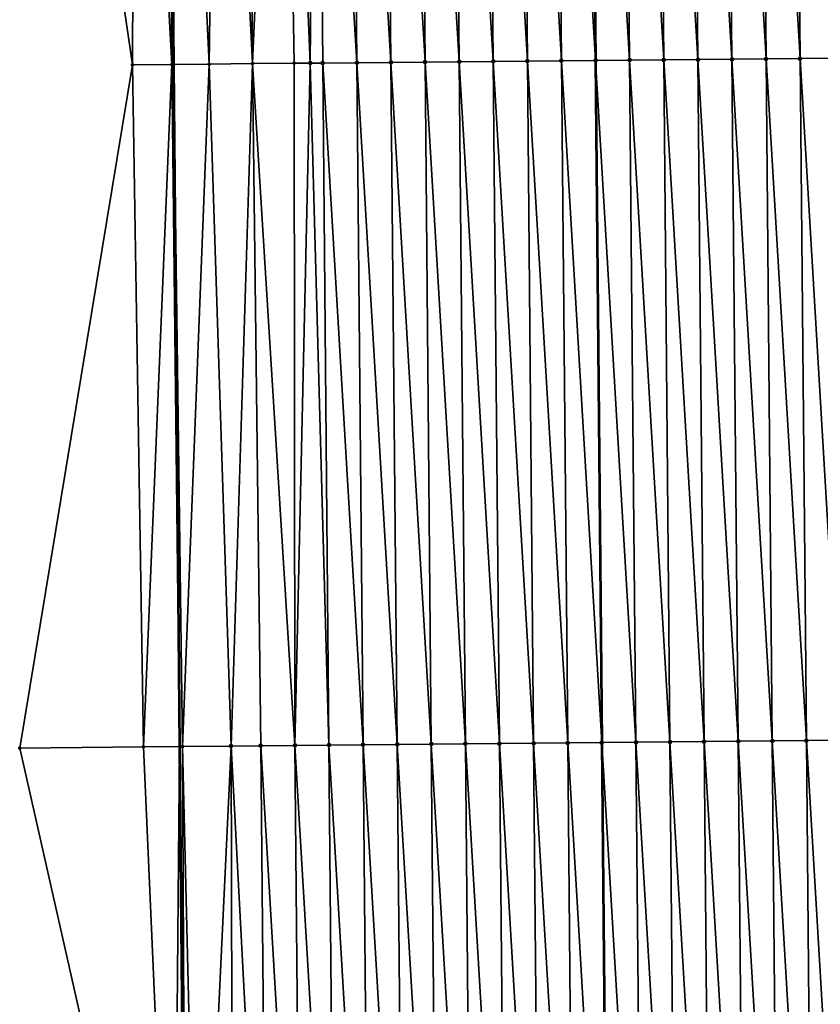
# Model space of a CAD drawing. Header units: feet. Extents: x 2007189 to 2022806, y 818621 to 837694.
# Tile 498 of 656: x 2011323 to 2011347, y 831599 to 831628. Entities that reach past the tile are written whole.
import ezdxf

# ---------------------------------------------------------------- set-up
doc = ezdxf.new("R2010")
doc.units = ezdxf.units.FT
doc.header["$MEASUREMENT"] = 0
for name, color, linetype, lineweight in [('EP_Travel Lane', 172, 'Continuous', 53), ('Road Shots', 141, 'Continuous', 100), ('Road X-Section', 40, 'Continuous', 13), ('STRIPING', 60, 'Continuous', 53)]:
    doc.layers.add(name, color=color, linetype=linetype, lineweight=lineweight)
doc.layers.add('I-77-MM17-21_SB-Surface-Border', color=7, linetype='Continuous')
doc.layers.add('I-77-MM17-21_SB-Surface-TIN', color=7, linetype='Continuous')

msp = doc.modelspace()

# ---------------------------------------------------------------- linework, layer by layer
at = {"layer": 'EP_Travel Lane'}
msp.add_polyline3d([(2011326.162159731, 831766.7409521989, 325.2700859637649), (2011326.371814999, 831746.7448341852, 325.6042546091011), (2011326.581473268, 831726.7484299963, 325.9208663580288), (2011326.791138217, 831706.7513886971, 326.1983770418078), (2011327.000804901, 831686.7541819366, 326.4657201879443), (2011327.210472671, 831666.7568716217, 326.7267142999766), (2011327.397828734, 831646.8122625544, 327.008813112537), (2011327.579985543, 831626.814233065, 327.2226715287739), (2011327.76214251, 831606.816186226, 327.4348278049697), (2011327.944297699, 831586.8183345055, 327.6661161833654), (2011328.126452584, 831566.8205162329, 327.9006960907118)], dxfattribs=at)
at = {"layer": 'I-77-MM17-21_SB-Surface-Border', "color": 3, "linetype": 'Continuous', "lineweight": -3}
msp.add_polyline3d([(2011327.996541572, 831566.8192973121, 327.8972672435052), (2011327.583971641, 831586.8149556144, 327.6567974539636), (2011323.07104972, 831606.7717352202, 327.2682718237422), (2011326.382481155, 831626.8030749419, 327.1986920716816), (2011323.459523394, 831646.7748645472, 326.8611242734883), (2011326.036644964, 831666.7430996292, 326.6982358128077), (2011325.430190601, 831686.7357433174, 326.4269212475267), (2011325.239761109, 831706.7331731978, 326.1598868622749), (2011325.092900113, 831726.7308320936, 325.8765814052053), (2011326.326654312, 831746.7443031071, 325.6030835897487), (2011325.584563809, 831766.7341490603, 325.254448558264)], dxfattribs=at)
at = {"layer": 'I-77-MM17-21_SB-Surface-TIN', "color": 128, "linetype": 'Continuous', "lineweight": -3}
for points in [[(2011326.382481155, 831626.8030749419, 327.1986920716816), (2011326.457578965, 831646.8034660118, 326.9865055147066), (2011323.459523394, 831646.7748645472, 326.8611242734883)], [(2011327.530095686, 831626.8137663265, 327.2214886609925), (2011326.457578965, 831646.8034660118, 326.9865055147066), (2011326.382481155, 831626.8030749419, 327.1986920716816)], [(2011327.530095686, 831626.8137663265, 327.2214886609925), (2011327.397828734, 831646.8122625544, 327.008813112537), (2011326.457578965, 831646.8034660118, 326.9865055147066)], [(2011327.692970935, 831646.8150237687, 327.0158154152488), (2011327.397828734, 831646.8122625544, 327.008813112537), (2011327.579985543, 831626.814233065, 327.2226715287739)], [(2011327.530095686, 831626.8137663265, 327.2214886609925), (2011327.579985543, 831626.814233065, 327.2226715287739), (2011327.397828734, 831646.8122625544, 327.008813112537)], [(2011328.628944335, 831626.8240464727, 327.2475419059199), (2011327.692970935, 831646.8150237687, 327.0158154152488), (2011327.579985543, 831626.814233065, 327.2226715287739)], [(2011328.628944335, 831626.8240464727, 327.2475419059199), (2011328.887638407, 831646.8261077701, 327.0350599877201), (2011327.692970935, 831646.8150237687, 327.0158154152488)], [(2011328.628944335, 831626.8240464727, 327.2475419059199), (2011329.896846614, 831626.8359088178, 327.2776659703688), (2011328.887638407, 831646.8261077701, 327.0350599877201)], [(2011329.896846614, 831626.8359088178, 327.2776659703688), (2011329.777474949, 831646.8344117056, 327.0541149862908), (2011328.887638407, 831646.8261077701, 327.0350599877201)], [(2011329.896846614, 831626.8359088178, 327.2776659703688), (2011330.777431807, 831646.8437022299, 327.0715010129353), (2011329.777474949, 831646.8344117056, 327.0541149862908)], [(2011329.896846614, 831626.8359088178, 327.2776659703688), (2011331.119235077, 831626.8472769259, 327.2999973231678), (2011330.777431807, 831646.8437022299, 327.0715010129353)], [(2011331.59300581, 831626.8517076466, 327.3110748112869), (2011331.77738867, 831646.8529921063, 327.0888235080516), (2011330.777431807, 831646.8437022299, 327.0715010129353)], [(2011331.119235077, 831626.8472769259, 327.2999973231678), (2011331.59300581, 831626.8517076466, 327.3110748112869), (2011330.777431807, 831646.8437022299, 327.0715010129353)], [(2011331.59300581, 831626.8517076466, 327.3110748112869), (2011331.959642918, 831626.8551190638, 327.3179418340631), (2011331.77738867, 831646.8529921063, 327.0888235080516)], [(2011332.959599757, 831626.8644116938, 327.3355344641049), (2011332.777345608, 831646.8622738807, 327.1053511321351), (2011331.77738867, 831646.8529921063, 327.0888235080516)], [(2011331.959642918, 831626.8551190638, 327.3179418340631), (2011332.959599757, 831626.8644116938, 327.3355344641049), (2011331.77738867, 831646.8529921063, 327.0888235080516)], [(2011333.95955673, 831626.8736895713, 327.351679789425), (2011333.777302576, 831646.8715523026, 327.1215498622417), (2011332.777345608, 831646.8622738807, 327.1053511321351)], [(2011332.959599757, 831626.8644116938, 327.3355344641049), (2011333.95955673, 831626.8736895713, 327.351679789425), (2011332.777345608, 831646.8622738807, 327.1053511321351)], [(2011334.95951368, 831626.8829699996, 327.3680753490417), (2011334.777259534, 831646.8808317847, 327.1378526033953), (2011333.777302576, 831646.8715523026, 327.1215498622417)], [(2011333.95955673, 831626.8736895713, 327.351679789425), (2011334.95951368, 831626.8829699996, 327.3680753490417), (2011333.777302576, 831646.8715523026, 327.1215498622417)], [(2011335.959470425, 831626.8922728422, 327.3866698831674), (2011335.777216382, 831646.8901234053, 327.1553461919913), (2011334.777259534, 831646.8808317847, 327.1378526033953)], [(2011334.95951368, 831626.8829699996, 327.3680753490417), (2011335.959470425, 831626.8922728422, 327.3866698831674), (2011334.777259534, 831646.8808317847, 327.1378526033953)], [(2011336.95942717, 831626.901575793, 327.4052750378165), (2011336.777173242, 831646.899413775, 327.1727170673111), (2011335.777216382, 831646.8901234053, 327.1553461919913)], [(2011335.959470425, 831626.8922728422, 327.3866698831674), (2011336.95942717, 831626.901575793, 327.4052750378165), (2011335.777216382, 831646.8901234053, 327.1553461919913)], [(2011337.95938399, 831626.9108704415, 327.4230656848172), (2011337.77712995, 831646.9087206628, 327.1917084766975), (2011336.777173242, 831646.899413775, 327.1727170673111)], [(2011336.95942717, 831626.901575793, 327.4052750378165), (2011337.95938399, 831626.9108704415, 327.4230656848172), (2011336.777173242, 831646.899413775, 327.1727170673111)], [(2011338.959340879, 831626.9201576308, 327.4401245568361), (2011338.777086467, 831646.9180486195, 327.2127668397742), (2011337.77712995, 831646.9087206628, 327.1917084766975)], [(2011337.95938399, 831626.9108704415, 327.4230656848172), (2011338.959340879, 831626.9201576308, 327.4401245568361), (2011337.77712995, 831646.9087206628, 327.1917084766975)], [(2011338.777086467, 831646.9180486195, 327.2127668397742), (2011339.955168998, 831626.9294069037, 327.4571551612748), (2011339.766414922, 831646.9272815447, 327.2340046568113)], [(2011338.959340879, 831626.9201576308, 327.4401245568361), (2011339.955168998, 831626.9294069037, 327.4571551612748), (2011338.777086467, 831646.9180486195, 327.2127668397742)], [(2011339.959297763, 831626.9294452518, 327.4572257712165), (2011339.777042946, 831646.9273807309, 327.23423280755), (2011339.766414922, 831646.9272815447, 327.2340046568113)], [(2011339.959297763, 831626.9294452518, 327.4572257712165), (2011339.766414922, 831646.9272815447, 327.2340046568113), (2011339.955168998, 831626.9294069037, 327.4571551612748)], [(2011340.959254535, 831626.9387452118, 327.4755375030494), (2011340.776999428, 831646.9367124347, 327.255658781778), (2011339.777042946, 831646.9273807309, 327.23423280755)], [(2011339.959297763, 831626.9294452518, 327.4572257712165), (2011340.959254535, 831626.9387452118, 327.4755375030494), (2011339.777042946, 831646.9273807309, 327.23423280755)], [(2011341.959211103, 831626.9480675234, 327.4960420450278), (2011341.776955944, 831646.9460405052, 327.2767283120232), (2011340.776999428, 831646.9367124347, 327.255658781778)], [(2011340.959254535, 831626.9387452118, 327.4755375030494), (2011341.959211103, 831626.9480675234, 327.4960420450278), (2011340.776999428, 831646.9367124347, 327.255658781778)], [(2011342.959167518, 831626.9574065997, 327.5181913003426), (2011342.776912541, 831646.9553596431, 327.2969215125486), (2011341.776955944, 831646.9460405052, 327.2767283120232)], [(2011341.959211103, 831626.9480675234, 327.4960420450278), (2011342.959167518, 831626.9574065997, 327.5181913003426), (2011341.776955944, 831646.9460405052, 327.2767283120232)], [(2011343.959123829, 831626.9667571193, 327.5414632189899), (2011343.776869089, 831646.9646841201, 327.3176384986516), (2011342.776912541, 831646.9553596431, 327.2969215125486)], [(2011342.959167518, 831626.9574065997, 327.5181913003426), (2011343.959123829, 831626.9667571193, 327.5414632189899), (2011342.776912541, 831646.9553596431, 327.2969215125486)], [(2011344.959080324, 831626.9760874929, 327.5627587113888), (2011344.776825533, 831646.974020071, 327.3394811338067), (2011343.776869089, 831646.9646841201, 327.3176384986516)], [(2011343.959123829, 831626.9667571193, 327.5414632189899), (2011344.959080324, 831626.9760874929, 327.5627587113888), (2011343.776869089, 831646.9646841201, 327.3176384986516)], [(2011345.959036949, 831626.9854036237, 327.582656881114), (2011345.776782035, 831646.9833497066, 327.3607042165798), (2011344.776825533, 831646.974020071, 327.3394811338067)], [(2011344.959080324, 831626.9760874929, 327.5627587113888), (2011345.959036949, 831626.9854036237, 327.582656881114), (2011344.776825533, 831646.974020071, 327.3394811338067)], [(2011346.958993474, 831626.9947306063, 327.6036196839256), (2011346.776738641, 831646.992667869, 327.3808017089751), (2011345.776782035, 831646.9833497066, 327.3607042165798)], [(2011345.959036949, 831626.9854036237, 327.582656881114), (2011346.958993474, 831626.9947306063, 327.6036196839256), (2011345.776782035, 831646.9833497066, 327.3607042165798)], [(2011326.702445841, 831606.8063743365, 327.4197063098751), (2011327.530095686, 831626.8137663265, 327.2214886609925), (2011326.382481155, 831626.8030749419, 327.1986920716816)], [(2011326.702445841, 831606.8063743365, 327.4197063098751), (2011327.76214251, 831606.816186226, 327.4348278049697), (2011327.530095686, 831626.8137663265, 327.2214886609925)], [(2011327.530095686, 831626.8137663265, 327.2214886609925), (2011327.76214251, 831606.816186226, 327.4348278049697), (2011327.579985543, 831626.814233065, 327.2226715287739)], [(2011327.843558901, 831606.8169400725, 327.4359895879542), (2011328.628944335, 831626.8240464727, 327.2475419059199), (2011327.579985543, 831626.814233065, 327.2226715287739)], [(2011327.843558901, 831606.8169400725, 327.4359895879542), (2011327.579985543, 831626.814233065, 327.2226715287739), (2011327.76214251, 831606.816186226, 327.4348278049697)], [(2011327.843558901, 831606.8169400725, 327.4359895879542), (2011329.271329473, 831606.8303334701, 327.473379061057), (2011328.628944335, 831626.8240464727, 327.2475419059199)], [(2011329.271329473, 831606.8303334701, 327.473379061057), (2011329.896846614, 831626.8359088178, 327.2776659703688), (2011328.628944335, 831626.8240464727, 327.2475419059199)], [(2011329.271329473, 831606.8303334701, 327.473379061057), (2011330.141985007, 831606.8384941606, 327.4955304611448), (2011329.896846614, 831626.8359088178, 327.2776659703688)], [(2011331.141941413, 831606.8478342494, 327.5177790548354), (2011331.119235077, 831626.8472769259, 327.2999973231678), (2011329.896846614, 831626.8359088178, 327.2776659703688)], [(2011330.141985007, 831606.8384941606, 327.4955304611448), (2011331.141941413, 831606.8478342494, 327.5177790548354), (2011329.896846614, 831626.8359088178, 327.2776659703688)], [(2011331.141941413, 831606.8478342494, 327.5177790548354), (2011331.59300581, 831626.8517076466, 327.3110748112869), (2011331.119235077, 831626.8472769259, 327.2999973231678)], [(2011331.141941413, 831606.8478342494, 327.5177790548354), (2011332.141898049, 831606.8571491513, 327.5375566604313), (2011331.59300581, 831626.8517076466, 327.3110748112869)], [(2011332.141898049, 831606.8571491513, 327.5375566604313), (2011331.959642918, 831626.8551190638, 327.3179418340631), (2011331.59300581, 831626.8517076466, 327.3110748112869)], [(2011333.14185486, 831606.8664448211, 327.5554475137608), (2011332.959599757, 831626.8644116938, 327.3355344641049), (2011331.959642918, 831626.8551190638, 327.3179418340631)], [(2011332.141898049, 831606.8571491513, 327.5375566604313), (2011333.14185486, 831606.8664448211, 327.5554475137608), (2011331.959642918, 831626.8551190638, 327.3179418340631)], [(2011334.141811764, 831606.8757302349, 327.5723321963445), (2011333.95955673, 831626.8736895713, 327.351679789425), (2011332.959599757, 831626.8644116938, 327.3355344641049)], [(2011333.14185486, 831606.8664448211, 327.5554475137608), (2011334.141811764, 831606.8757302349, 327.5723321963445), (2011332.959599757, 831626.8644116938, 327.3355344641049)], [(2011335.141768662, 831606.885016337, 327.5892843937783), (2011334.95951368, 831626.8829699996, 327.3680753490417), (2011333.95955673, 831626.8736895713, 327.351679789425)], [(2011334.141811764, 831606.8757302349, 327.5723321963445), (2011335.141768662, 831606.885016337, 327.5892843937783), (2011333.95955673, 831626.8736895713, 327.351679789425)], [(2011336.141725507, 831606.8943083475, 327.6068162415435), (2011335.959470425, 831626.8922728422, 327.3866698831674), (2011334.95951368, 831626.8829699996, 327.3680753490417)], [(2011335.141768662, 831606.885016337, 327.5892843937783), (2011336.141725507, 831606.8943083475, 327.6068162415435), (2011334.95951368, 831626.8829699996, 327.3680753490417)], [(2011337.141682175, 831606.9036196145, 327.6262372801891), (2011336.95942717, 831626.901575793, 327.4052750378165), (2011335.959470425, 831626.8922728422, 327.3866698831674)], [(2011336.141725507, 831606.8943083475, 327.6068162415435), (2011337.141682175, 831606.9036196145, 327.6262372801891), (2011335.959470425, 831626.8922728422, 327.3866698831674)], [(2011338.141638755, 831606.9129407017, 327.646621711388), (2011337.95938399, 831626.9108704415, 327.4230656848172), (2011336.95942717, 831626.901575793, 327.4052750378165)], [(2011337.141682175, 831606.9036196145, 327.6262372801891), (2011338.141638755, 831606.9129407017, 327.646621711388), (2011336.95942717, 831626.901575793, 327.4052750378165)], [(2011339.141595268, 831606.9222691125, 327.6677246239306), (2011338.959340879, 831626.9201576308, 327.4401245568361), (2011337.95938399, 831626.9108704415, 327.4230656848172)], [(2011338.141638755, 831606.9129407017, 327.646621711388), (2011339.141595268, 831606.9222691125, 327.6677246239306), (2011337.95938399, 831626.9108704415, 327.4230656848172)], [(2011340.141551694, 831606.9316069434, 327.6897516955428), (2011339.955168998, 831626.9294069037, 327.4571551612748), (2011338.959340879, 831626.9201576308, 327.4401245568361)], [(2011339.141595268, 831606.9222691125, 327.6677246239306), (2011340.141551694, 831606.9316069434, 327.6897516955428), (2011338.959340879, 831626.9201576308, 327.4401245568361)], [(2011339.959297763, 831626.9294452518, 327.4572257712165), (2011339.955168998, 831626.9294069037, 327.4571551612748), (2011340.143922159, 831606.9316291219, 327.6898080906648)], [(2011340.141551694, 831606.9316069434, 327.6897516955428), (2011340.143922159, 831606.9316291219, 327.6898080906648), (2011339.955168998, 831626.9294069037, 327.4571551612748)], [(2011341.141507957, 831606.9409627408, 327.7135414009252), (2011340.959254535, 831626.9387452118, 327.4755375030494), (2011339.959297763, 831626.9294452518, 327.4572257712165)], [(2011341.141507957, 831606.9409627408, 327.7135414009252), (2011339.959297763, 831626.9294452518, 327.4572257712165), (2011340.143922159, 831606.9316291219, 327.6898080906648)], [(2011342.141464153, 831606.9503259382, 327.7380570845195), (2011341.959211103, 831626.9480675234, 327.4960420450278), (2011340.959254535, 831626.9387452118, 327.4755375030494)], [(2011341.141507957, 831606.9409627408, 327.7135414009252), (2011342.141464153, 831606.9503259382, 327.7380570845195), (2011340.959254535, 831626.9387452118, 327.4755375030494)], [(2011343.141420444, 831606.9596786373, 327.761542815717), (2011342.959167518, 831626.9574065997, 327.5181913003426), (2011341.959211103, 831626.9480675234, 327.4960420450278)], [(2011342.141464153, 831606.9503259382, 327.7380570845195), (2011343.141420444, 831606.9596786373, 327.761542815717), (2011341.959211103, 831626.9480675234, 327.4960420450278)], [(2011344.14137675, 831606.9690297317, 327.7848711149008), (2011343.959123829, 831626.9667571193, 327.5414632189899), (2011342.959167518, 831626.9574065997, 327.5181913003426)], [(2011343.141420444, 831606.9596786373, 327.761542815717), (2011344.14137675, 831606.9690297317, 327.7848711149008), (2011342.959167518, 831626.9574065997, 327.5181913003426)], [(2011345.141333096, 831606.9783763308, 327.8077584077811), (2011344.959080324, 831626.9760874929, 327.5627587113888), (2011343.959123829, 831626.9667571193, 327.5414632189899)], [(2011344.14137675, 831606.9690297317, 327.7848711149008), (2011345.141333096, 831606.9783763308, 327.8077584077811), (2011343.959123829, 831626.9667571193, 327.5414632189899)], [(2011346.141289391, 831606.9877286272, 327.8312046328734), (2011345.959036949, 831626.9854036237, 327.582656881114), (2011344.959080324, 831626.9760874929, 327.5627587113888)], [(2011345.141333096, 831606.9783763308, 327.8077584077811), (2011346.141289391, 831606.9877286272, 327.8312046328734), (2011344.959080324, 831626.9760874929, 327.5627587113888)], [(2011347.141245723, 831606.9970769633, 327.8542623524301), (2011346.958993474, 831626.9947306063, 327.6036196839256), (2011345.959036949, 831626.9854036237, 327.582656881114)], [(2011346.141289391, 831606.9877286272, 327.8312046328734), (2011347.141245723, 831606.9970769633, 327.8542623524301), (2011345.959036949, 831626.9854036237, 327.582656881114)], [(2011326.702445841, 831606.8063743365, 327.4197063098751), (2011326.382481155, 831626.8030749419, 327.1986920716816), (2011323.07104972, 831606.7717352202, 327.2682718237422)], [(2011336.32397946, 831586.8964675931, 327.8390958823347), (2011336.141725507, 831606.8943083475, 327.6068162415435), (2011335.141768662, 831606.885016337, 327.5892843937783)], [(2011337.323935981, 831586.9057950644, 327.8601070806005), (2011337.141682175, 831606.9036196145, 327.6262372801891), (2011336.141725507, 831606.8943083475, 327.6068162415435)], [(2011336.32397946, 831586.8964675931, 327.8390958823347), (2011337.323935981, 831586.9057950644, 327.8601070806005), (2011336.141725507, 831606.8943083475, 327.6068162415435)], [(2011338.323892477, 831586.9151252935, 327.8813888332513), (2011338.141638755, 831606.9129407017, 327.646621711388), (2011337.141682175, 831606.9036196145, 327.6262372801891)], [(2011337.323935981, 831586.9057950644, 327.8601070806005), (2011338.323892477, 831586.9151252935, 327.8813888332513), (2011337.141682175, 831606.9036196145, 327.6262372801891)], [(2011339.323848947, 831586.9244584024, 327.9029531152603), (2011339.141595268, 831606.9222691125, 327.6677246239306), (2011338.141638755, 831606.9129407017, 327.646621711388)], [(2011338.323892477, 831586.9151252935, 327.8813888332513), (2011339.323848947, 831586.9244584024, 327.9029531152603), (2011338.141638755, 831606.9129407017, 327.646621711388)], [(2011340.323805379, 831586.9337956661, 327.92492500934), (2011340.141551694, 831606.9316069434, 327.6897516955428), (2011339.141595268, 831606.9222691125, 327.6677246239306)], [(2011339.323848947, 831586.9244584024, 327.9029531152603), (2011340.323805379, 831586.9337956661, 327.92492500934), (2011339.141595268, 831606.9222691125, 327.6677246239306)], [(2011340.141551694, 831606.9316069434, 327.6897516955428), (2011340.332675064, 831586.9338785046, 327.9251215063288), (2011340.143922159, 831606.9316291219, 327.6898080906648)], [(2011340.323805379, 831586.9337956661, 327.92492500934), (2011340.332675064, 831586.9338785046, 327.9251215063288), (2011340.141551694, 831606.9316069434, 327.6897516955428)], [(2011341.323761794, 831586.943134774, 327.947077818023), (2011341.141507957, 831606.9409627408, 327.7135414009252), (2011340.143922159, 831606.9316291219, 327.6898080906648)], [(2011341.323761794, 831586.943134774, 327.947077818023), (2011340.143922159, 831606.9316291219, 327.6898080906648), (2011340.332675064, 831586.9338785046, 327.9251215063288)], [(2011342.32371818, 831586.9524770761, 327.9695440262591), (2011342.141464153, 831606.9503259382, 327.7380570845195), (2011341.141507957, 831606.9409627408, 327.7135414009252)], [(2011341.323761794, 831586.943134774, 327.947077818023), (2011342.32371818, 831586.9524770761, 327.9695440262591), (2011341.141507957, 831606.9409627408, 327.7135414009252)], [(2011343.323674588, 831586.9618169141, 327.9917684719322), (2011343.141420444, 831606.9596786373, 327.761542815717), (2011342.141464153, 831606.9503259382, 327.7380570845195)], [(2011342.32371818, 831586.9524770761, 327.9695440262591), (2011343.323674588, 831586.9618169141, 327.9917684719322), (2011342.141464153, 831606.9503259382, 327.7380570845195)], [(2011344.323630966, 831586.9711601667, 328.0143278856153), (2011344.14137675, 831606.9690297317, 327.7848711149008), (2011343.141420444, 831606.9596786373, 327.761542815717)], [(2011343.323674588, 831586.9618169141, 327.9917684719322), (2011344.323630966, 831586.9711601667, 328.0143278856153), (2011343.141420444, 831606.9596786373, 327.761542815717)], [(2011345.323587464, 831586.980490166, 328.0355871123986), (2011345.141333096, 831606.9783763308, 327.8077584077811), (2011344.14137675, 831606.9690297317, 327.7848711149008)], [(2011344.323630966, 831586.9711601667, 328.0143278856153), (2011345.323587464, 831586.980490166, 328.0355871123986), (2011344.14137675, 831606.9690297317, 327.7848711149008)], [(2011346.323543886, 831586.9898284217, 328.0576563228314), (2011346.141289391, 831606.9877286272, 327.8312046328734), (2011345.141333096, 831606.9783763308, 327.8077584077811)], [(2011345.323587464, 831586.980490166, 328.0355871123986), (2011346.323543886, 831586.9898284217, 328.0576563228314), (2011345.141333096, 831606.9783763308, 327.8077584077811)], [(2011347.323500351, 831586.9991621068, 328.0792771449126), (2011347.141245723, 831606.9970769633, 327.8542623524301), (2011346.141289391, 831606.9877286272, 327.8312046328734)], [(2011346.323543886, 831586.9898284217, 328.0576563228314), (2011347.323500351, 831586.9991621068, 328.0792771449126), (2011346.141289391, 831606.9877286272, 327.8312046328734)], [(2011327.583971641, 831586.8149556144, 327.6567974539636), (2011326.702445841, 831606.8063743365, 327.4197063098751), (2011323.07104972, 831606.7717352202, 327.2682718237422)], [(2011327.583971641, 831586.8149556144, 327.6567974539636), (2011327.76214251, 831606.816186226, 327.4348278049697), (2011326.702445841, 831606.8063743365, 327.4197063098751)], [(2011327.583971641, 831586.8149556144, 327.6567974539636), (2011327.944297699, 831586.8183345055, 327.6661161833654), (2011327.76214251, 831606.816186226, 327.4348278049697)], [(2011327.843558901, 831606.8169400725, 327.4359895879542), (2011327.76214251, 831606.816186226, 327.4348278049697), (2011327.944297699, 831586.8183345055, 327.6661161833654)], [(2011328.324326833, 831586.8218981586, 327.6759444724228), (2011329.271329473, 831606.8303334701, 327.473379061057), (2011327.843558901, 831606.8169400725, 327.4359895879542)], [(2011328.324326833, 831586.8218981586, 327.6759444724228), (2011327.843558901, 831606.8169400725, 327.4359895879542), (2011327.944297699, 831586.8183345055, 327.6661161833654)], [(2011328.324326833, 831586.8218981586, 327.6759444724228), (2011329.324283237, 831586.8312384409, 327.6982124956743), (2011329.271329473, 831606.8303334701, 327.473379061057)], [(2011330.32423984, 831586.8405569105, 327.7183405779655), (2011330.141985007, 831606.8384941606, 327.4955304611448), (2011329.271329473, 831606.8303334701, 327.473379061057)], [(2011329.324283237, 831586.8312384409, 327.6982124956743), (2011330.32423984, 831586.8405569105, 327.7183405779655), (2011329.271329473, 831606.8303334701, 327.473379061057)], [(2011331.324196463, 831586.8498732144, 327.7382561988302), (2011331.141941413, 831606.8478342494, 327.5177790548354), (2011330.141985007, 831606.8384941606, 327.4955304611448)], [(2011330.32423984, 831586.8405569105, 327.7183405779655), (2011331.324196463, 831586.8498732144, 327.7382561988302), (2011330.141985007, 831606.8384941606, 327.4955304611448)], [(2011332.324153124, 831586.8591854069, 327.7577684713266), (2011332.141898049, 831606.8571491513, 327.5375566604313), (2011331.141941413, 831606.8478342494, 327.5177790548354)], [(2011331.324196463, 831586.8498732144, 327.7382561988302), (2011332.324153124, 831586.8591854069, 327.7577684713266), (2011331.141941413, 831606.8478342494, 327.5177790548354)], [(2011333.324109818, 831586.8684939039, 327.776918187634), (2011333.14185486, 831606.8664448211, 327.5554475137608), (2011332.141898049, 831606.8571491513, 327.5375566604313)], [(2011332.324153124, 831586.8591854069, 327.7577684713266), (2011333.324109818, 831586.8684939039, 327.776918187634), (2011332.141898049, 831606.8571491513, 327.5375566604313)], [(2011334.324066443, 831586.8778099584, 327.7968093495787), (2011334.141811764, 831606.8757302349, 327.5723321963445), (2011333.14185486, 831606.8664448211, 327.5554475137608)], [(2011333.324109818, 831586.8684939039, 327.776918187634), (2011334.324066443, 831586.8778099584, 327.7968093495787), (2011333.14185486, 831606.8664448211, 327.5554475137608)], [(2011335.324022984, 831586.8871352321, 327.8176049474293), (2011335.141768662, 831606.885016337, 327.5892843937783), (2011334.141811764, 831606.8757302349, 327.5723321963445)], [(2011334.324066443, 831586.8778099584, 327.7968093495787), (2011335.324022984, 831586.8871352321, 327.8176049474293), (2011334.141811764, 831606.8757302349, 327.5723321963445)], [(2011335.324022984, 831586.8871352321, 327.8176049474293), (2011336.32397946, 831586.8964675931, 327.8390958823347), (2011335.141768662, 831606.885016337, 327.5892843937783)]]:
    msp.add_3dface(points, dxfattribs=at)
at = {"layer": 'Road Shots', "lineweight": 70}
for p in [(2011327.530095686, 831626.8137663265, 327.2214886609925), (2011328.628944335, 831626.8240464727, 327.2475419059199), (2011329.896846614, 831626.8359088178, 327.2776659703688), (2011331.119235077, 831626.8472769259, 327.2999973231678), (2011326.382481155, 831626.8030749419, 327.1986920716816), (2011323.07104972, 831606.7717352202, 327.2682718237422), (2011326.702445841, 831606.8063743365, 327.4197063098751), (2011327.843558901, 831606.8169400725, 327.4359895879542)]:
    msp.add_point(p, dxfattribs=at)
at = {"layer": 'Road Shots', "lineweight": 100}
for p in [(2011331.59300581, 831626.8517076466, 327.3110748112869), (2011331.959642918, 831626.8551190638, 327.3179418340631), (2011332.959599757, 831626.8644116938, 327.3355344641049), (2011333.95955673, 831626.8736895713, 327.351679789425), (2011334.95951368, 831626.8829699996, 327.3680753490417), (2011335.959470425, 831626.8922728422, 327.3866698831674), (2011336.95942717, 831626.901575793, 327.4052750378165), (2011337.95938399, 831626.9108704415, 327.4230656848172), (2011338.959340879, 831626.9201576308, 327.4401245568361), (2011339.959297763, 831626.9294452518, 327.4572257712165), (2011340.959254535, 831626.9387452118, 327.4755375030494), (2011341.959211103, 831626.9480675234, 327.4960420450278), (2011342.959167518, 831626.9574065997, 327.5181913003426), (2011343.959123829, 831626.9667571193, 327.5414632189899), (2011344.959080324, 831626.9760874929, 327.5627587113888), (2011345.959036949, 831626.9854036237, 327.582656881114), (2011336.141725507, 831606.8943083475, 327.6068162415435), (2011337.141682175, 831606.9036196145, 327.6262372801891), (2011338.141638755, 831606.9129407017, 327.646621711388), (2011339.141595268, 831606.9222691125, 327.6677246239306), (2011340.141551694, 831606.9316069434, 327.6897516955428), (2011341.141507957, 831606.9409627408, 327.7135414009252), (2011342.141464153, 831606.9503259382, 327.7380570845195), (2011343.141420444, 831606.9596786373, 327.761542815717), (2011344.14137675, 831606.9690297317, 327.7848711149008), (2011345.141333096, 831606.9783763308, 327.8077584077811), (2011346.141289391, 831606.9877286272, 327.8312046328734), (2011329.271329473, 831606.8303334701, 327.473379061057), (2011330.141985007, 831606.8384941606, 327.4955304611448), (2011331.141941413, 831606.8478342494, 327.5177790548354), (2011332.141898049, 831606.8571491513, 327.5375566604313), (2011333.14185486, 831606.8664448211, 327.5554475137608), (2011334.141811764, 831606.8757302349, 327.5723321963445), (2011335.141768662, 831606.885016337, 327.5892843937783)]:
    msp.add_point(p, dxfattribs=at)
at = {"layer": 'Road X-Section', "extrusion": (0.009112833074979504, -0.9999065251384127, 0.01019300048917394), "elevation": -813216.8501553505, "flags": 128}
msp.add_lwpolyline([(2018821.728009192, 8616.766084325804), (2018822.8756735, 8616.78888209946), (2018823.974570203, 8616.814936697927), (2018825.242527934, 8616.845062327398), (2018826.464969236, 8616.86739484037), (2018826.938760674, 8616.878472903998), (2018827.305413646, 8616.885340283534), (2018828.305413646, 8616.902933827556), (2018829.305413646, 8616.919079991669), (2018830.305413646, 8616.93547640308), (2018831.305413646, 8616.954071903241), (2018832.305413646, 8616.972678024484), (2018833.305413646, 8616.99046959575), (2018834.305413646, 8617.007529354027), (2018835.305413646, 8617.02463145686), (2018836.305413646, 8617.042944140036), (2018837.305413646, 8617.06344974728), (2018838.305413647, 8617.085600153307), (2018839.305413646, 8617.108873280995), (2018840.305413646, 8617.13016987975), (2018841.305413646, 8617.150069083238), (2018842.305413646, 8617.171032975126), (2018843.305413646, 8617.192615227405), (2018844.305413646, 8617.214008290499), (2018845.305413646, 8617.234215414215), (2018846.305413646, 8617.249262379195), (2018846.350284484, 8617.249760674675), (2018846.883427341, 8617.252810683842), (2018846.996094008, 8617.252808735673), (2018847.305413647, 8617.251103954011), (2018848.305413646, 8617.240631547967), (2018849.305413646, 8617.224655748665), (2018850.305413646, 8617.207615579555), (2018851.305413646, 8617.197125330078), (2018852.305413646, 8617.186251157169), (2018853.305413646, 8617.174521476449), (2018854.305413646, 8617.164575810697), (2018855.305413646, 8617.152147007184), (2018856.305413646, 8617.137255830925), (2018857.305413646, 8617.118618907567), (2018858.305413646, 8617.09521105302), (2018859.305413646, 8617.076075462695), (2018860.305413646, 8617.044631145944), (2018861.305413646, 8617.005518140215), (2018862.305413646, 8616.9643535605), (2018863.305413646, 8616.92154419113), (2018864.305413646, 8616.879949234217)], dxfattribs=at)
at = {"layer": 'Road X-Section', "extrusion": (0.009112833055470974, -0.9999065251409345, 0.01019300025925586), "elevation": -813196.8501967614, "flags": 128}
msp.add_lwpolyline([(2018818.234147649, 8616.631610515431), (2018821.865708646, 8616.78305286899), (2018823.006870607, 8616.79933699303), (2018824.434703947, 8616.836728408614), (2018825.305397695, 8616.858880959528), (2018826.305397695, 8616.881130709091), (2018827.305397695, 8616.900909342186), (2018828.305397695, 8616.918801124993), (2018829.305397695, 8616.935686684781), (2018830.305397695, 8616.95263976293), (2018831.305397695, 8616.97017252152), (2018832.305397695, 8616.98959456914), (2018833.305397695, 8617.009980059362), (2018834.305397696, 8617.03108406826), (2018835.305397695, 8617.053112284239), (2018836.305397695, 8617.076903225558), (2018837.305397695, 8617.10142018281), (2018838.305397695, 8617.124907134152), (2018839.305397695, 8617.148236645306), (2018840.305397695, 8617.171125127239), (2018841.305397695, 8617.194572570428), (2018842.305397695, 8617.217631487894), (2018843.305397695, 8617.242765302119), (2018844.305397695, 8617.267519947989), (2018845.305397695, 8617.289813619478), (2018846.271275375, 8617.304098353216), (2018846.305397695, 8617.304364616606), (2018846.827275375, 8617.307063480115), (2018846.996037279, 8617.30710758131), (2018847.305397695, 8617.305776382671), (2018848.305397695, 8617.291282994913), (2018849.305397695, 8617.2748177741), (2018850.305397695, 8617.262535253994), (2018851.305397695, 8617.249637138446), (2018852.305397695, 8617.237358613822), (2018853.305397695, 8617.22523006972), (2018854.305397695, 8617.211204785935), (2018855.305397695, 8617.196395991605), (2018856.305397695, 8617.182389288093), (2018857.305397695, 8617.161261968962), (2018858.305397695, 8617.13788719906), (2018859.305397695, 8617.117945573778), (2018860.305397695, 8617.0829905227), (2018861.305397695, 8617.045281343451), (2018862.305397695, 8617.000195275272), (2018863.305397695, 8616.956278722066), (2018864.305397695, 8616.912862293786)], dxfattribs=at)
at = {"layer": 'STRIPING'}
msp.add_polyline3d([(2011338.413216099, 831766.883707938, 325.5071527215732), (2011338.644333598, 831746.8875559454, 325.8243047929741), (2011338.875453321, 831726.8912116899, 326.1296599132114), (2011339.10657656, 831706.8945631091, 326.4163375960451), (2011339.337699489, 831686.8979413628, 326.7046564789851), (2011339.568828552, 831666.9007889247, 326.9604079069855), (2011339.766414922, 831646.9272815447, 327.2340046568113), (2011339.955168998, 831626.9294069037, 327.4571551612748), (2011340.143922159, 831606.9316291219, 327.6898080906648), (2011340.332675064, 831586.9338785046, 327.9251215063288), (2011340.521432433, 831566.9356548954, 328.1140361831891)], dxfattribs=at)

doc.saveas('drawing.dxf')
